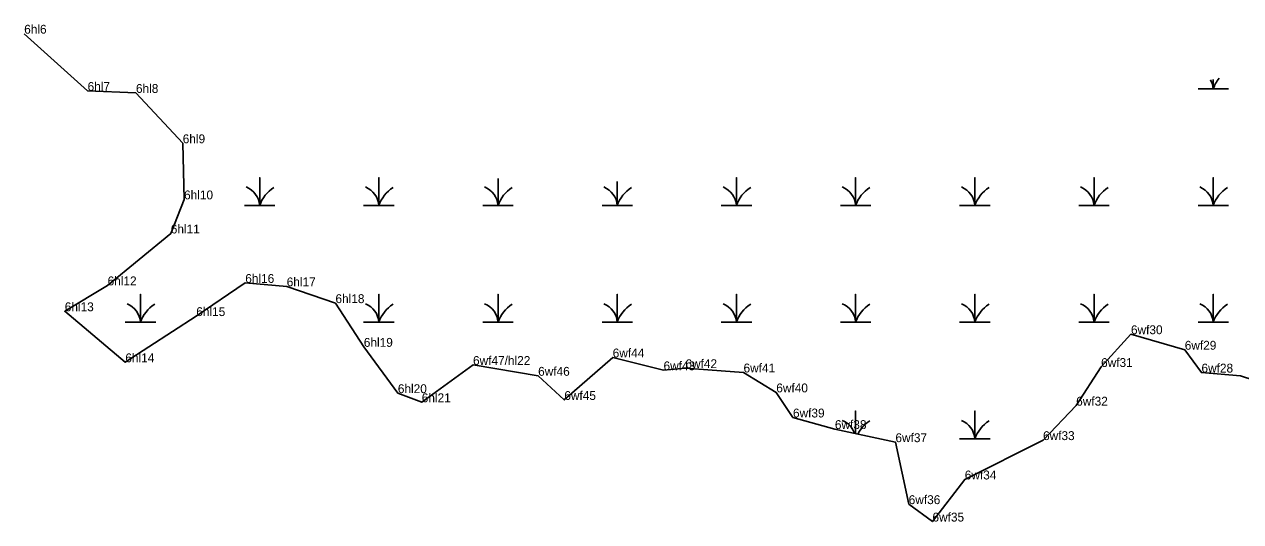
# Model space of a CAD drawing. Extents: x 2072529 to 2268796, y 436423 to 470406.
# Drawn here: x 2151957 to 2152644, y 438580 to 438860 of the extents above; entities that cross this region are included whole.
import ezdxf

# ---------------------------------------------------------------- set-up
doc = ezdxf.new("R2010")
doc.units = 0
for name, color, linetype in [('Exist Environmental Wetland Boundary', 7, 'Continuous'), ('Exist Environmental Wetland Boundary Cogo Comment', 7, 'Continuous'), ('Exist Hydro Swamp or Marsh', 7, 'Continuous'), ('Old_Level_20', 7, 'Continuous')]:
    doc.layers.add(name, color=color, linetype=linetype)

msp = doc.modelspace()

# ---------------------------------------------------------------- linework, layer by layer
at = {"layer": 'Exist Environmental Wetland Boundary'}
msp.add_line((2151957.38, 438854.88), (2151993.08, 438822.7), dxfattribs=at)
for points in [[(2151993.08, 438822.7), (2152020.36, 438821.55), (2152046.76, 438793.16), (2152047.5, 438761.53), (2152040.01, 438742.31), (2152004.38, 438713.06), (2151980.21, 438698.47), (2152014.37, 438669.68), (2152054.39, 438695.73), (2152082.02, 438714.43), (2152105.43, 438712.49), (2152132.92, 438703.04), (2152148.93, 438678.39), (2152168.12, 438652.28), (2152181.62, 438647.16), (2152210.53, 438668.16), (2152247.26, 438662.07), (2152262.03, 438648.43), (2152289.34, 438672.41), (2152318.02, 438665.18), (2152330.37, 438666.37), (2152363.15, 438663.95), (2152381.63, 438652.72), (2152391.04, 438638.56), (2152414.68, 438632.04), (2152448.85, 438624.65), (2152456.33, 438589.71)], [(2152564.88, 438667.02), (2152581.73, 438685.51), (2152612.08, 438676.76), (2152621.52, 438663.89), (2152643.46, 438661.98), (2152675.24, 438651.61)], [(2152456.33, 438589.71), (2152469.75, 438579.89), (2152487.97, 438603.62), (2152532.12, 438625.81), (2152550.83, 438645.22), (2152564.88, 438667.02)]]:
    msp.add_lwpolyline(points, dxfattribs=at)
at = {"layer": 'Exist Hydro Swamp or Marsh'}
for points in [[(2152619.56, 438823.83), (2152628.16, 438823.83), (2152628.16, 438829.15)], [(2152628.16, 438829.15), (2152628.16, 438823.83), (2152636.76, 438823.83)], [(2152081.56, 438758.03), (2152090.16, 438758.03), (2152090.16, 438773.81), (2152090.16, 438758.03), (2152098.76, 438758.03)], [(2152148.81, 438758.03), (2152157.41, 438758.03), (2152157.41, 438773.81), (2152157.41, 438758.03), (2152166.01, 438758.03)], [(2152216.06, 438758.03), (2152224.66, 438758.03), (2152224.66, 438773.25)], [(2152224.66, 438773.25), (2152224.66, 438758.03), (2152233.26, 438758.03)], [(2152350.56, 438758.03), (2152359.16, 438758.03), (2152359.16, 438773.81), (2152359.16, 438758.03), (2152367.76, 438758.03)], [(2152417.81, 438758.03), (2152426.41, 438758.03), (2152426.41, 438773.81), (2152426.41, 438758.03), (2152435.01, 438758.03)], [(2152485.06, 438758.03), (2152493.66, 438758.03), (2152493.66, 438773.81), (2152493.66, 438758.03), (2152502.26, 438758.03)], [(2152552.31, 438758.03), (2152560.91, 438758.03), (2152560.91, 438773.81), (2152560.91, 438758.03), (2152569.51, 438758.03)], [(2152619.56, 438758.03), (2152628.16, 438758.03), (2152628.16, 438773.81), (2152628.16, 438758.03), (2152636.76, 438758.03)], [(2152283.31, 438758.03), (2152291.91, 438758.03), (2152291.91, 438771.64)], [(2152291.91, 438771.64), (2152291.91, 438758.03), (2152300.51, 438758.03)], [(2152014.31, 438692.23), (2152022.91, 438692.23), (2152022.91, 438708.01), (2152022.91, 438692.23), (2152031.51, 438692.23)], [(2152148.81, 438692.23), (2152157.41, 438692.23), (2152157.41, 438708.01), (2152157.41, 438692.23), (2152166.01, 438692.23)], [(2152216.06, 438692.23), (2152224.66, 438692.23), (2152224.66, 438708.01), (2152224.66, 438692.23), (2152233.26, 438692.23)], [(2152283.31, 438692.23), (2152291.91, 438692.23), (2152291.91, 438708.01), (2152291.91, 438692.23), (2152300.51, 438692.23)], [(2152350.56, 438692.23), (2152359.16, 438692.23), (2152359.16, 438708.01), (2152359.16, 438692.23), (2152367.76, 438692.23)], [(2152417.81, 438692.23), (2152426.41, 438692.23), (2152426.41, 438708.01), (2152426.41, 438692.23), (2152435.01, 438692.23)], [(2152485.06, 438692.23), (2152493.66, 438692.23), (2152493.66, 438708.01), (2152493.66, 438692.23), (2152502.26, 438692.23)], [(2152552.31, 438692.23), (2152560.91, 438692.23), (2152560.91, 438708.01), (2152560.91, 438692.23), (2152569.51, 438692.23)], [(2152619.56, 438692.23), (2152628.16, 438692.23), (2152628.16, 438708.01), (2152628.16, 438692.23), (2152636.76, 438692.23)], [(2152426.41, 438629.5), (2152426.41, 438642.21), (2152426.41, 438629.5)], [(2152485.06, 438626.43), (2152493.66, 438626.43), (2152493.66, 438642.21), (2152493.66, 438626.43), (2152502.26, 438626.43)]]:
    msp.add_lwpolyline(points, dxfattribs=at)
for centre, radius, start, end in [((2152615.9, 438822.94), 12.3, 4.14034, 28.72612), ((2152646.4, 438817.76), 19.22, 141.24914, 161.62219), ((2152077.9, 438757.14), 12.3, 4.14034, 67.53497), ((2152108.4, 438751.96), 19.22, 122.12745, 161.62219), ((2152145.15, 438757.14), 12.3, 4.14034, 67.53497), ((2152175.65, 438751.96), 19.22, 122.12745, 161.62219), ((2152212.4, 438757.14), 12.3, 4.14034, 67.53497), ((2152242.9, 438751.96), 19.22, 122.12745, 161.62219), ((2152279.65, 438757.14), 12.3, 4.14034, 67.53497), ((2152310.15, 438751.96), 19.22, 122.12745, 161.62219), ((2152346.9, 438757.14), 12.3, 4.14034, 67.53497), ((2152377.4, 438751.96), 19.22, 122.12745, 161.62219), ((2152414.15, 438757.14), 12.3, 4.14034, 67.53497), ((2152444.65, 438751.96), 19.22, 122.12745, 161.62219), ((2152481.4, 438757.14), 12.3, 4.14034, 67.53497), ((2152511.9, 438751.96), 19.22, 122.12745, 161.62219), ((2152548.65, 438757.14), 12.3, 4.14034, 67.53497), ((2152579.15, 438751.96), 19.22, 122.12745, 161.62219), ((2152615.9, 438757.14), 12.3, 4.14034, 67.53497), ((2152646.4, 438751.96), 19.22, 122.12745, 161.62219), ((2152010.65, 438691.34), 12.3, 4.14034, 67.53497), ((2152041.15, 438686.16), 19.22, 122.12745, 161.62219), ((2152145.15, 438691.34), 12.3, 4.14034, 67.53497), ((2152175.65, 438686.16), 19.22, 122.12745, 161.62219), ((2152212.4, 438691.34), 12.3, 4.14034, 67.53497), ((2152242.9, 438686.16), 19.22, 122.12745, 161.62219), ((2152279.65, 438691.34), 12.3, 4.14034, 67.53497), ((2152310.15, 438686.16), 19.22, 122.12745, 161.62219), ((2152346.9, 438691.34), 12.3, 4.14034, 67.53497), ((2152377.4, 438686.16), 19.22, 122.12745, 161.62219), ((2152414.15, 438691.34), 12.3, 4.14034, 67.53497), ((2152444.65, 438686.16), 19.22, 122.12745, 161.62219), ((2152481.4, 438691.34), 12.3, 4.14034, 67.53497), ((2152511.9, 438686.16), 19.22, 122.12745, 161.62219), ((2152548.65, 438691.34), 12.3, 4.14034, 67.53497), ((2152579.15, 438686.16), 19.22, 122.12745, 161.62219), ((2152615.9, 438691.34), 12.3, 4.14034, 67.53497), ((2152646.4, 438686.16), 19.22, 122.12745, 161.62219), ((2152414.15, 438625.54), 12.3, 19.49966, 67.53497), ((2152444.65, 438620.36), 19.22, 122.12745, 152.5044), ((2152481.4, 438625.54), 12.3, 4.14034, 67.53497), ((2152511.9, 438620.36), 19.22, 122.12745, 161.62219)]:
    msp.add_arc(centre, radius, start, end, dxfattribs=at)
at = {"layer": 'Old_Level_20'}
for p, q in [((2151993.08, 438822.7), (2151993.08, 438822.7)), ((2151993.08, 438822.7), (2151993.08, 438822.7)), ((2151993.08, 438822.7), (2151993.08, 438822.7)), ((2152020.36, 438821.55), (2152020.36, 438821.55)), ((2152046.76, 438793.16), (2152046.76, 438793.16)), ((2152047.5, 438761.53), (2152047.5, 438761.53)), ((2152040.01, 438742.31), (2152040.01, 438742.31)), ((2152004.38, 438713.06), (2152004.38, 438713.06)), ((2152082.02, 438714.43), (2152082.02, 438714.43)), ((2152105.43, 438712.49), (2152105.43, 438712.49)), ((2151980.21, 438698.47), (2151980.21, 438698.47)), ((2152132.92, 438703.04), (2152132.92, 438703.04)), ((2152054.39, 438695.73), (2152054.39, 438695.73)), ((2152581.73, 438685.51), (2152581.73, 438685.51)), ((2152581.73, 438685.51), (2152581.73, 438685.51)), ((2152148.93, 438678.39), (2152148.93, 438678.39)), ((2152612.08, 438676.76), (2152612.08, 438676.76)), ((2152612.08, 438676.76), (2152612.08, 438676.76)), ((2152014.37, 438669.68), (2152014.37, 438669.68)), ((2152289.34, 438672.41), (2152289.34, 438672.41)), ((2152210.53, 438668.16), (2152210.53, 438668.16)), ((2152247.26, 438662.07), (2152247.26, 438662.07)), ((2152318.02, 438665.18), (2152318.02, 438665.18)), ((2152330.37, 438666.37), (2152330.37, 438666.37)), ((2152363.15, 438663.95), (2152363.15, 438663.95)), ((2152564.88, 438667.02), (2152564.88, 438667.02)), ((2152564.88, 438667.02), (2152564.88, 438667.02)), ((2152621.52, 438663.89), (2152621.52, 438663.89)), ((2152621.52, 438663.89), (2152621.52, 438663.89)), ((2152643.46, 438661.98), (2152643.46, 438661.98)), ((2152643.46, 438661.98), (2152643.46, 438661.98)), ((2152168.12, 438652.28), (2152168.12, 438652.28)), ((2152262.03, 438648.43), (2152262.03, 438648.43)), ((2152381.63, 438652.72), (2152381.63, 438652.72)), ((2152181.62, 438647.16), (2152181.62, 438647.16)), ((2152550.83, 438645.22), (2152550.83, 438645.22)), ((2152391.04, 438638.56), (2152391.04, 438638.56)), ((2152414.68, 438632.04), (2152414.68, 438632.04)), ((2152448.85, 438624.65), (2152448.85, 438624.65)), ((2152532.12, 438625.81), (2152532.12, 438625.81)), ((2152487.97, 438603.62), (2152487.97, 438603.62)), ((2152456.33, 438589.71), (2152456.33, 438589.71)), ((2152469.75, 438579.89), (2152469.75, 438579.89))]:
    msp.add_line(p, q, dxfattribs=at)

# ---------------------------------------------------------------- texts
at = {"layer": 'Exist Environmental Wetland Boundary Cogo Comment'}
for s, p in [('6hl6', (2151957.31, 438854.95)), ('6hl7', (2151993.08, 438822.7)), ('6hl8', (2152020.36, 438821.55)), ('6hl9', (2152046.76, 438793.16)), ('6hl10', (2152047.5, 438761.53)), ('6hl11', (2152040.01, 438742.31)), ('6hl12', (2152004.38, 438713.06)), ('6hl16', (2152082.02, 438714.43)), ('6hl17', (2152105.43, 438712.49)), ('6hl13', (2151980.21, 438698.47)), ('6hl18', (2152132.92, 438703.04)), ('6hl15', (2152054.39, 438695.73)), ('6wf30', (2152581.73, 438685.51)), ('6hl19', (2152148.93, 438678.39)), ('6wf44', (2152289.34, 438672.41)), ('6wf29', (2152612.08, 438676.76)), ('6hl14', (2152014.37, 438669.68)), ('6wf47/hl22', (2152210.53, 438668.16)), ('6wf43', (2152318.02, 438665.18)), ('6wf42', (2152330.37, 438666.37)), ('6wf41', (2152363.15, 438663.95)), ('6wf31', (2152564.88, 438667.02)), ('6wf28', (2152621.52, 438663.89)), ('6wf46', (2152247.26, 438662.07)), ('6hl20', (2152168.12, 438652.28)), ('6wf40', (2152381.63, 438652.72)), ('6hl21', (2152181.62, 438647.16)), ('6wf45', (2152262.03, 438648.43)), ('6wf32', (2152550.83, 438645.22)), ('6wf39', (2152391.04, 438638.56)), ('6wf38', (2152414.68, 438632.04)), ('6wf37', (2152448.85, 438624.65)), ('6wf33', (2152532.12, 438625.81)), ('6wf34', (2152487.97, 438603.62)), ('6wf36', (2152456.33, 438589.71)), ('6wf35', (2152469.75, 438579.89))]:
    msp.add_text(s, height=5, dxfattribs=at).set_placement(p)

doc.saveas('drawing.dxf')
